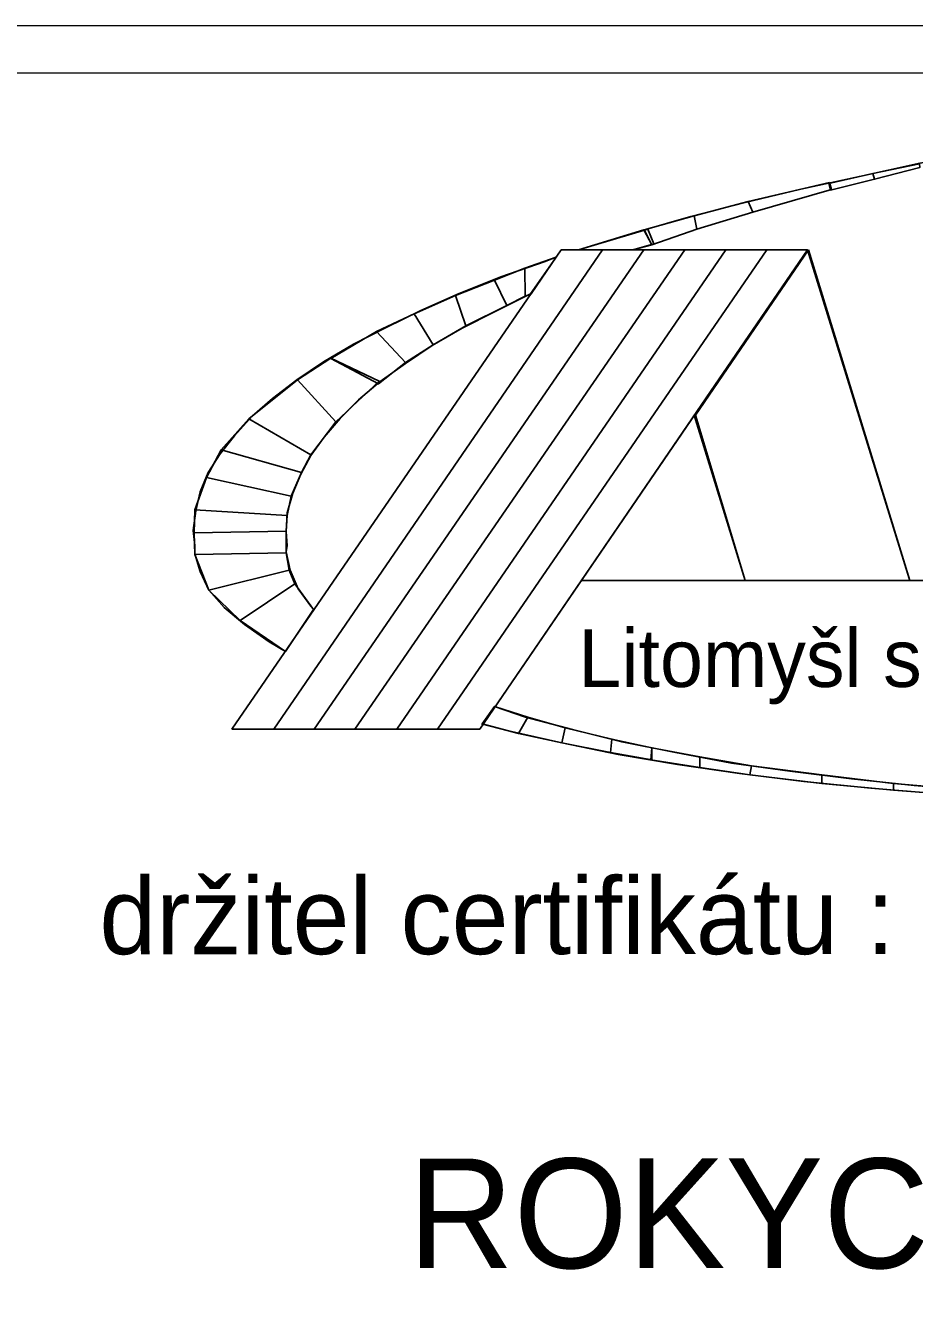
# Model space of a CAD drawing. Extents: x -662500 to -653478, y -1056827 to -1049993.
# Drawn here: x -657536.3 to -657430.4, y -1053979.7 to -1053828.4 of the extents above; entities that cross this region are included whole.
import ezdxf

# ---------------------------------------------------------------- set-up
doc = ezdxf.new("R2010")
doc.units = 0
doc.layers.add('Vrstva 9', color=7, linetype='Continuous')

msp = doc.modelspace()

# ---------------------------------------------------------------- linework, layer by layer
at = {"layer": 'Vrstva 9'}
for p, q in [((-657511.74, -1053912.23), (-657472.48, -1053855.13)), ((-657506.71, -1053912.23), (-657467.58, -1053855.13)), ((-657501.93, -1053912.23), (-657462.64, -1053855.13)), ((-657497.07, -1053912.23), (-657457.74, -1053855.13)), ((-657492.09, -1053912.23), (-657452.88, -1053855.13)), ((-657492.09, -1053912.23), (-657452.88, -1053855.13)), ((-657487.23, -1053912.23), (-657447.97, -1053855.13)), ((-657472.48, -1053855.13), (-657443.15, -1053855.13)), ((-657463.77, -1053855.13), (-657470.43, -1053855.13)), ((-657461.67, -1053854.52), (-657463.98, -1053855.13)), ((-657454.68, -1053872), (-657443.15, -1053855.13)), ((-657430.96, -1053894.51), (-657443.15, -1053855.13)), ((-657443.15, -1053855.13), (-657431.04, -1053894.28)), ((-657473.07, -1053856), (-657476.13, -1053860.35)), ((-657482.2, -1053912.23), (-657454.68, -1053872)), ((-657450.57, -1053894.51), (-657456.64, -1053874.82)), ((-657516.14, -1053890.33), (-657516.14, -1053890.4)), ((-657470.09, -1053894.51), (-657430.96, -1053894.51)), ((-657430.96, -1053894.51), (-657294.62, -1053894.5)), ((-657511.74, -1053912.23), (-657482.2, -1053912.23))]:
    msp.add_line(p, q, dxfattribs=at)
for points in [[(-657240.67, -1053828.37), (-657240.63, -1054245.79), (-658127.7, -1054245.87), (-658127.74, -1053828.45)], [(-657245.25, -1053834.04), (-657245.22, -1054241.2), (-658123.12, -1054241.28), (-658123.16, -1053834.12)], [(-657435.36, -1053846.02), (-657435.15, -1053846.71), (-657429.75, -1053845.3), (-657429.79, -1053844.88)], [(-657440.6, -1053847.2), (-657440.39, -1053848), (-657435.15, -1053846.71), (-657435.36, -1053846.02)], [(-657450.19, -1053849.34), (-657449.65, -1053850.63), (-657440.26, -1053847.93), (-657440.52, -1053847.09)], [(-657456.65, -1053851.05), (-657456.31, -1053852.65), (-657449.65, -1053850.63), (-657450.19, -1053849.34)], [(-657462.6, -1053852.73), (-657461.67, -1053854.52), (-657456.31, -1053852.65), (-657456.65, -1053851.05)], [(-657470.43, -1053855.13), (-657463.94, -1053855.13), (-657461.46, -1053854.4), (-657462.18, -1053852.65)], [(-657462.64, -1053852.73), (-657461.67, -1053854.52), (-657463.94, -1053855.13), (-657470.43, -1053855.13)], [(-657443.03, -1053855.13), (-657456.48, -1053874.82), (-657450.57, -1053894.51), (-657430.96, -1053894.51)], [(-657476.8, -1053857.3), (-657476.76, -1053860.65), (-657476.05, -1053860.35), (-657473.07, -1053856)], [(-657480.44, -1053858.71), (-657478.98, -1053861.76), (-657476.76, -1053860.65), (-657476.8, -1053857.3)], [(-657485.1, -1053860.54), (-657483.84, -1053864.16), (-657478.98, -1053861.76), (-657480.44, -1053858.71)], [(-657490, -1053862.75), (-657487.73, -1053866.44), (-657483.84, -1053864.16), (-657485.1, -1053860.54)], [(-657494.48, -1053864.84), (-657491.04, -1053868.54), (-657487.73, -1053866.44), (-657490, -1053862.75)], [(-657499.93, -1053868.08), (-657494.27, -1053871.09), (-657491.04, -1053868.54), (-657494.48, -1053864.84)], [(-657499.34, -1053875.62), (-657503.91, -1053870.6), (-657499.93, -1053868.01), (-657494.19, -1053870.75)], [(-657502.31, -1053879.55), (-657509.69, -1053875.24), (-657503.91, -1053870.6), (-657499.34, -1053875.62)], [(-657503.45, -1053881.64), (-657513, -1053878.94), (-657509.69, -1053875.24), (-657502.31, -1053879.55)], [(-657504.66, -1053884.46), (-657514.76, -1053882.25), (-657513, -1053878.94), (-657503.45, -1053881.64)], [(-657505.12, -1053886.78), (-657516.14, -1053886.1), (-657514.76, -1053882.25), (-657504.66, -1053884.46)], [(-657505.25, -1053888.65), (-657516.22, -1053888.84), (-657516.14, -1053886.1), (-657505.12, -1053886.78)], [(-657505.25, -1053891.2), (-657516.14, -1053891.43), (-657516.22, -1053888.84), (-657505.25, -1053888.65)], [(-657504.91, -1053893.3), (-657514.46, -1053895.66), (-657516.14, -1053891.43), (-657505.25, -1053891.2)], [(-657504.24, -1053894.9), (-657510.73, -1053899.28), (-657514.46, -1053895.66), (-657504.91, -1053893.3)], [(-657502.02, -1053897.98), (-657505.33, -1053902.97), (-657510.73, -1053899.28), (-657504.24, -1053894.9)], [(-657481.91, -1053911.58), (-657480.44, -1053909.52), (-657476.46, -1053910.78), (-657477.59, -1053912.76)], [(-657477.59, -1053912.76), (-657476.46, -1053910.78), (-657472.02, -1053912.07), (-657472.4, -1053913.86)], [(-657472.4, -1053913.86), (-657472.02, -1053912.07), (-657466.45, -1053913.41), (-657466.61, -1053915.01)], [(-657466.61, -1053915.01), (-657466.45, -1053913.41), (-657461.67, -1053914.47), (-657461.67, -1053915.88)], [(-657461.79, -1053915.88), (-657461.67, -1053914.47), (-657455.97, -1053915.54), (-657455.97, -1053916.79)], [(-657455.97, -1053916.79), (-657455.97, -1053915.54), (-657449.81, -1053916.6), (-657450.02, -1053917.67)], [(-657450.02, -1053917.67), (-657449.81, -1053916.6), (-657441.43, -1053917.67), (-657441.43, -1053918.7)], [(-657441.43, -1053918.7), (-657441.43, -1053917.67), (-657432.88, -1053918.7), (-657432.88, -1053919.5)], [(-657432.88, -1053919.5), (-657432.88, -1053918.7), (-657423.62, -1053919.5), (-657423.54, -1053920.22)]]:
    msp.add_lwpolyline(points, close=True, dxfattribs=at)
for points in [[(-657422.88, -1053843.62), (-657429.75, -1053844.8), (-657436.95, -1053846.36), (-657443.95, -1053847.89), (-657450.57, -1053849.49), (-657457.02, -1053851.13), (-657463.1, -1053852.88), (-657468.96, -1053854.67), (-657470.43, -1053855.13)], [(-657511.74, -1053912.23), (-657482.2, -1053912.23), (-657443.15, -1053855.13), (-657472.48, -1053855.13), (-657511.74, -1053912.23)], [(-657473.11, -1053856), (-657474.41, -1053856.5), (-657479.69, -1053858.33), (-657484.63, -1053860.31), (-657489.2, -1053862.33), (-657493.35, -1053864.35), (-657497.25, -1053866.37), (-657500.81, -1053868.46), (-657503.99, -1053870.6), (-657506.88, -1053872.81), (-657509.31, -1053874.94), (-657511.41, -1053877.26), (-657513.12, -1053879.43), (-657514.55, -1053881.64), (-657515.51, -1053883.93), (-657516.01, -1053886.21), (-657516.35, -1053888.54), (-657516.14, -1053890.33)], [(-657476.05, -1053860.31), (-657476.3, -1053860.42), (-657480.44, -1053862.52), (-657484.3, -1053864.46), (-657487.86, -1053866.52), (-657491.04, -1053868.65), (-657494.06, -1053870.79), (-657496.62, -1053872.99), (-657498.84, -1053875.2), (-657500.72, -1053877.45), (-657502.31, -1053879.62), (-657503.53, -1053881.83), (-657504.45, -1053884.12), (-657505.12, -1053886.44), (-657505.25, -1053888.69), (-657505.12, -1053890.4)], [(-657516.14, -1053890.4), (-657516.14, -1053891.32), (-657515.51, -1053893.45), (-657514.46, -1053895.66), (-657512.66, -1053897.75), (-657510.23, -1053899.77), (-657507.3, -1053901.83), (-657505.33, -1053902.97)], [(-657505.12, -1053890.4), (-657505.25, -1053891.09), (-657504.79, -1053893.3), (-657503.82, -1053895.51), (-657502.31, -1053897.56), (-657501.94, -1053897.98)], [(-657480.44, -1053909.52), (-657476.75, -1053910.78), (-657471.14, -1053912.26), (-657465.27, -1053913.75), (-657458.86, -1053915), (-657452.2, -1053916.26), (-657445.24, -1053917.25), (-657437.91, -1053918.16), (-657430.41, -1053918.93), (-657422.79, -1053919.57), (-657414.91, -1053920.07), (-657407.03, -1053920.41), (-657398.99, -1053920.52), (-657392.79, -1053920.52)], [(-657481.99, -1053911.58), (-657478.76, -1053912.42), (-657472.4, -1053913.86), (-657465.69, -1053915.23), (-657458.61, -1053916.45), (-657451.24, -1053917.52), (-657443.57, -1053918.47), (-657435.57, -1053919.27), (-657427.44, -1053919.92), (-657419.22, -1053920.52), (-657410.8, -1053920.79), (-657402.26, -1053921.09), (-657399.28, -1053921.09)]]:
    msp.add_lwpolyline(points, dxfattribs=at)

# ---------------------------------------------------------------- texts
for s, height, p in [('Litomyšl s.r.o.', 6.8812, (-657470.43, -1053907.2)), ('držitel certifikátu : ČSN EN ISO 9001:2009', 9.1097, (-657527.51, -1053939.04)), ('ROKYCANOVA 114/IV', 13.0625, (-657490.76, -1053976.45))]:
    msp.add_text(s, height=height, rotation=0.0052, dxfattribs=at).set_placement(p)

doc.saveas('drawing.dxf')
